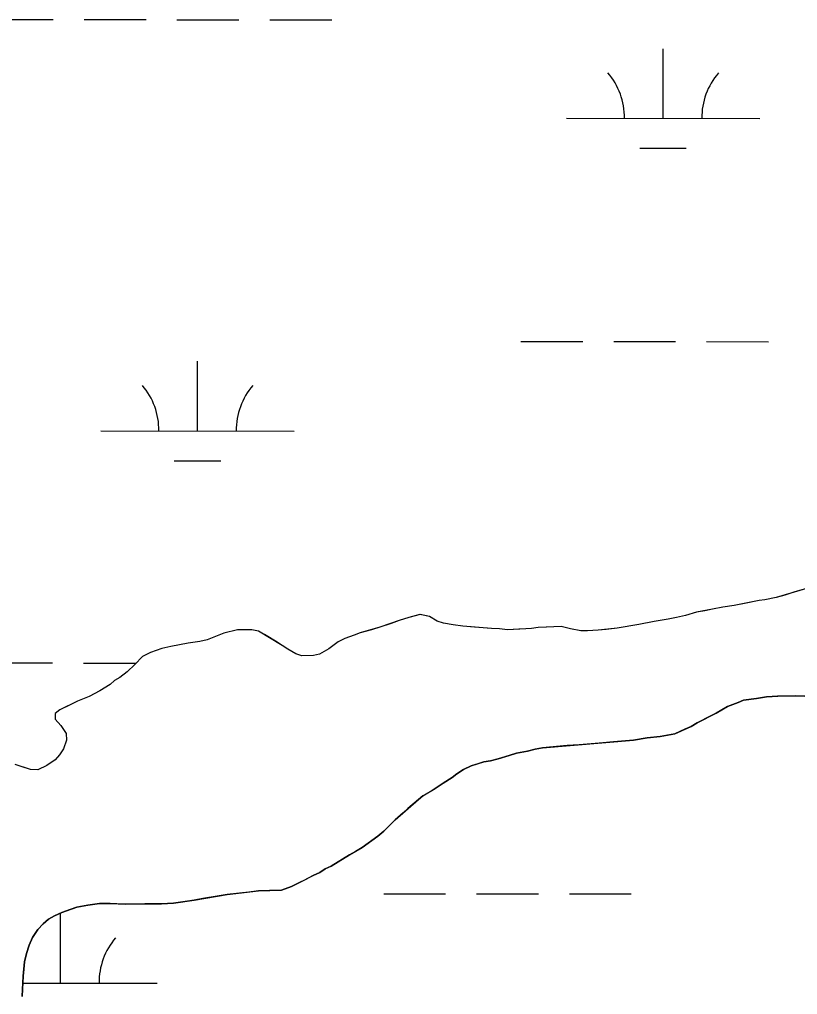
# Model space of a CAD drawing. Extents: x 3148686 to 3186545, y 916144 to 941516.
# Drawn here: x 3162867 to 3163269, y 929233 to 929737 of the extents above; entities that cross this region are included whole.
import ezdxf

# ---------------------------------------------------------------- set-up
doc = ezdxf.new("R2010")
doc.units = 0
for name, color, linetype in [('V-SITE-VEGE', 7, 'Continuous'), ('V-TOPO-SHOR', 7, 'Continuous'), ('V-WETL-SWMP', 7, 'Continuous')]:
    doc.layers.add(name, color=color, linetype=linetype)

msp = doc.modelspace()

# ---------------------------------------------------------------- linework, layer by layer
at = {"layer": 'V-SITE-VEGE'}
for points in [[(3163275.11, 929443.44), (3163258.27, 929438.52), (3163252.45, 929437.28), (3163249.45, 929436.86), (3163236.61, 929434.38), (3163230.79, 929433.54), (3163225.38, 929432.51), (3163217.15, 929430.85), (3163211.34, 929429.21), (3163206.73, 929428.18), (3163202.52, 929427.36), (3163195.3, 929426.11), (3163187.27, 929424.46), (3163176.04, 929422.58), (3163166.21, 929421.52), (3163160.79, 929421.29), (3163157.37, 929421.27), (3163151.95, 929422.24), (3163147.12, 929423.42), (3163143.3, 929423.4), (3163135.28, 929422.95), (3163131.86, 929422.53), (3163128.85, 929422.31), (3163119.42, 929421.85), (3163115.2, 929422.23), (3163111.18, 929422.41), (3163096.32, 929423.73), (3163091.3, 929424.3), (3163086.27, 929425.28), (3163083.05, 929426.26), (3163079.02, 929428.65), (3163074.19, 929429.62), (3163068.38, 929428.18), (3163063.37, 929426.55), (3163053.35, 929423.08), (3163043.33, 929420.21), (3163040.12, 929418.99), (3163035.32, 929417.35), (3163031.91, 929415.53), (3163027.12, 929411.88), (3163022.31, 929409.24), (3163019.1, 929408.42), (3163013.08, 929408.39), (3163010.06, 929409.38), (3163005.83, 929411.76), (3163003.01, 929413.75), (3162990.72, 929421.11), (3162987.3, 929421.69), (3162979.87, 929421.85), (3162972.85, 929420), (3162964.24, 929416.54), (3162960.43, 929415.71), (3162954.41, 929414.87), (3162945.38, 929413.22), (3162940.77, 929412.18), (3162934.96, 929410.14), (3162930.76, 929407.91), (3162926.77, 929403.87), (3162922.77, 929400.03), (3162918.97, 929397.2), (3162916.37, 929395.58), (3162913.97, 929393.56), (3162908.77, 929390.31), (3162903.17, 929387.27), (3162897.16, 929384.83), (3162887.95, 929380.35), (3162885.55, 929378.53), (3162885.57, 929375.52), (3162888.6, 929372.33), (3162891.23, 929368.13), (3162891.45, 929364.71), (3162889.87, 929360.29), (3162887.88, 929357.06), (3162885.69, 929354.64), (3162881.29, 929351.6), (3162876.68, 929349.37), (3162872.87, 929349.55), (3162865.02, 929352.11)], [(3162896.82, 929278.41), (3162902.42, 929279.44), (3162908.61, 929280.28), (3162914.01, 929280.31), (3162922.22, 929279.96), (3162940.62, 929280.07), (3162946.82, 929280.5), (3162957.41, 929281.96), (3162974.59, 929284.86), (3162990.79, 929286.76), (3163002.59, 929287.23), (3163007.78, 929289.06), (3163011.97, 929291.08), (3163018.95, 929294.72), (3163022.34, 929296.34), (3163025.13, 929298.16), (3163028.32, 929299.58), (3163037.69, 929305.43), (3163044.27, 929309.27), (3163052.44, 929315.12), (3163055.42, 929317.74), (3163058.41, 929320.56), (3163061.39, 929323.57), (3163073.33, 929334.04), (3163075.72, 929335.86), (3163082.1, 929339.7), (3163086.08, 929342.52), (3163090.87, 929345.35), (3163093.26, 929347.36), (3163096.65, 929349.58), (3163100.63, 929351.41), (3163107.23, 929353.44), (3163110.62, 929354.06), (3163114.62, 929355.09), (3163120.21, 929356.72), (3163124, 929357.94), (3163129.8, 929358.98), (3163133.79, 929360), (3163137.59, 929360.82), (3163184.57, 929364.69), (3163191.57, 929365.93), (3163198.37, 929366.57), (3163205.96, 929368.02), (3163214.34, 929371.87), (3163217.53, 929373.69), (3163227.3, 929378.74), (3163233.08, 929382.18), (3163238.67, 929384.21), (3163241.46, 929385.43), (3163248.06, 929386.27), (3163253.26, 929387.09), (3163259.06, 929387.53), (3163268.46, 929387.58), (3163273.06, 929387.41)], [(3162868.48, 929232.24), (3162869.02, 929242.64), (3162869.78, 929250.05), (3162870.75, 929254.46), (3162872.13, 929258.67), (3162873.91, 929262.67), (3162876.68, 929266.89), (3162879.47, 929269.71), (3162882.25, 929272.13), (3162885.24, 929273.94), (3162889.04, 929275.56), (3162896.82, 929278.41)]]:
    msp.add_lwpolyline(points, dxfattribs=at)
at = {"layer": 'V-TOPO-SHOR'}
for points in [[(3163275.11, 929443.44), (3163267.49, 929441.18), (3163262.68, 929439.75), (3163258.27, 929438.52), (3163252.45, 929437.28), (3163249.45, 929436.86), (3163242.83, 929435.62), (3163236.61, 929434.38), (3163230.79, 929433.54), (3163225.38, 929432.51), (3163221.36, 929431.68), (3163217.15, 929430.85), (3163211.34, 929429.21), (3163206.73, 929428.18), (3163202.52, 929427.36), (3163195.3, 929426.11), (3163187.27, 929424.46), (3163176.04, 929422.58), (3163170.42, 929421.95), (3163166.21, 929421.52), (3163160.79, 929421.29), (3163157.37, 929421.27), (3163151.95, 929422.24), (3163147.12, 929423.42), (3163143.3, 929423.4), (3163139.49, 929423.17), (3163135.28, 929422.95), (3163131.86, 929422.53), (3163128.85, 929422.31), (3163125.24, 929422.09), (3163119.42, 929421.85), (3163115.2, 929422.23), (3163111.18, 929422.41), (3163102.34, 929423.16), (3163096.32, 929423.73), (3163091.3, 929424.3), (3163086.27, 929425.28), (3163083.05, 929426.26), (3163079.02, 929428.65), (3163074.2, 929429.62), (3163068.38, 929428.18), (3163063.37, 929426.55), (3163059.37, 929425.12), (3163053.35, 929423.08), (3163049.14, 929421.85), (3163043.33, 929420.21), (3163040.12, 929418.99), (3163035.32, 929417.35), (3163031.91, 929415.53), (3163027.12, 929411.88), (3163022.31, 929409.24), (3163019.1, 929408.42), (3163013.08, 929408.39), (3163010.06, 929409.38), (3163005.83, 929411.76), (3163003.01, 929413.75), (3163000.39, 929415.34), (3162993.74, 929419.32), (3162990.72, 929421.11), (3162987.3, 929421.69), (3162979.87, 929421.85), (3162972.85, 929420), (3162967.65, 929417.96), (3162964.24, 929416.54), (3162960.43, 929415.71), (3162954.41, 929414.87), (3162945.38, 929413.22), (3162940.77, 929412.18), (3162934.96, 929410.14), (3162930.76, 929407.91), (3162926.77, 929403.87), (3162922.77, 929400.03), (3162918.97, 929397.2), (3162916.37, 929395.58), (3162913.97, 929393.56), (3162908.77, 929390.31), (3162903.17, 929387.27), (3162897.16, 929384.83), (3162892.96, 929382.79), (3162887.95, 929380.35), (3162885.55, 929378.53), (3162885.57, 929375.52), (3162888.6, 929372.33), (3162891.23, 929368.13), (3162891.45, 929364.71), (3162889.87, 929360.29)], [(3163273.06, 929387.41), (3163268.46, 929387.58), (3163259.05, 929387.53), (3163253.26, 929387.09), (3163248.06, 929386.27), (3163241.46, 929385.43), (3163238.67, 929384.21), (3163233.08, 929382.18), (3163227.3, 929378.74), (3163224.51, 929377.33), (3163217.53, 929373.69), (3163214.34, 929371.87), (3163211.14, 929370.45), (3163205.96, 929368.02), (3163198.37, 929366.57), (3163191.57, 929365.93), (3163184.57, 929364.69), (3163174.18, 929363.83), (3163166.78, 929363.19), (3163156.38, 929362.33), (3163150.18, 929361.89), (3163144.79, 929361.46), (3163137.59, 929360.82), (3163133.79, 929360), (3163129.8, 929358.98), (3163124, 929357.94), (3163120.21, 929356.72), (3163114.62, 929355.09), (3163110.62, 929354.06), (3163107.23, 929353.44), (3163104.03, 929352.43), (3163100.63, 929351.41), (3163096.65, 929349.58), (3163093.26, 929347.36), (3163090.87, 929345.35), (3163086.08, 929342.52), (3163082.1, 929339.7), (3163079.51, 929338.08), (3163075.72, 929335.86), (3163073.33, 929334.04), (3163067.96, 929329.41), (3163065.57, 929327.2), (3163061.39, 929323.57), (3163058.41, 929320.56), (3163055.42, 929317.74), (3163052.44, 929315.12), (3163047.46, 929311.49), (3163044.27, 929309.27), (3163040.88, 929307.25), (3163037.69, 929305.43), (3163028.32, 929299.58), (3163025.13, 929298.16), (3163022.34, 929296.34), (3163018.95, 929294.72), (3163014.76, 929292.5), (3163011.97, 929291.08), (3163007.78, 929289.06), (3163002.59, 929287.23), (3162996.39, 929286.99), (3162990.79, 929286.76), (3162985.79, 929286.13), (3162980.2, 929285.5)], [(3162889.87, 929360.29), (3162887.88, 929357.06), (3162885.69, 929354.64), (3162881.29, 929351.6), (3162876.68, 929349.37), (3162872.87, 929349.55), (3162868.04, 929351.13), (3162865.02, 929352.11)], [(3162980.2, 929285.5), (3162974.6, 929284.86), (3162969.4, 929284.03), (3162962.01, 929282.79), (3162957.41, 929281.96), (3162952.81, 929281.34), (3162946.82, 929280.5), (3162940.62, 929280.07), (3162937.22, 929280.05), (3162932.02, 929280.02), (3162928.22, 929279.99), (3162922.22, 929279.96), (3162917.41, 929280.13), (3162914.01, 929280.31), (3162908.61, 929280.28), (3162902.42, 929279.44), (3162896.82, 929278.41), (3162892.83, 929276.99), (3162889.04, 929275.56), (3162885.24, 929273.94), (3162882.25, 929272.13), (3162879.47, 929269.71), (3162876.68, 929266.89), (3162873.91, 929262.67), (3162872.13, 929258.66), (3162870.75, 929254.46), (3162869.78, 929250.05), (3162869.4, 929246.25), (3162869.02, 929242.64), (3162868.84, 929239.44), (3162868.66, 929236.04), (3162868.48, 929232.24)]]:
    msp.add_lwpolyline(points, dxfattribs=at)
at = {"layer": 'V-WETL-SWMP'}
for p, q in [((3162852.58, 929737.34), (3162884.58, 929737.31)), ((3162900.58, 929737.29), (3162932.58, 929737.26)), ((3162948.58, 929737.24), (3162980.58, 929737.21)), ((3162996.58, 929737.19), (3163028.58, 929737.15)), ((3163199.84, 929686.23), (3163199.88, 929722.23)), ((3163149.84, 929686.28), (3163249.84, 929686.18)), ((3163187.83, 929670.81), (3163211.83, 929670.79)), ((3163126.31, 929570.88), (3163158.31, 929570.84)), ((3163174.31, 929570.83), (3163206.31, 929570.79)), ((3163222.31, 929570.78), (3163254.31, 929570.74)), ((3162959.2, 929524.62), (3162959.24, 929560.62)), ((3162909.2, 929524.68), (3163009.2, 929524.57)), ((3162947.18, 929509.21), (3162971.18, 929509.18)), ((3162852.23, 929404.67), (3162884.23, 929404.63)), ((3162900.23, 929404.61), (3162927.47, 929404.59)), ((3163055.42, 929285.34), (3163087.42, 929285.31)), ((3163103.42, 929285.29), (3163135.42, 929285.26)), ((3163151.42, 929285.24), (3163183.42, 929285.21)), ((3162888.31, 929239.09), (3162888.35, 929275.09)), ((3162868.82, 929239.11), (3162938.31, 929239.04))]:
    msp.add_line(p, q, dxfattribs=at)
for points in [[(3163275.11, 929443.44), (3163267.49, 929441.19), (3163262.68, 929439.75), (3163258.27, 929438.52), (3163252.45, 929437.28), (3163249.45, 929436.86), (3163242.83, 929435.62), (3163236.61, 929434.38), (3163230.79, 929433.54), (3163225.38, 929432.51), (3163221.36, 929431.68), (3163217.15, 929430.85), (3163211.34, 929429.21), (3163206.73, 929428.18), (3163202.52, 929427.36), (3163195.29, 929426.11), (3163187.27, 929424.46), (3163176.04, 929422.58), (3163170.42, 929421.95), (3163166.21, 929421.52), (3163160.79, 929421.29), (3163157.37, 929421.27), (3163151.95, 929422.24), (3163147.12, 929423.42), (3163143.31, 929423.4), (3163139.49, 929423.18), (3163135.28, 929422.95), (3163131.87, 929422.53), (3163128.85, 929422.31), (3163125.24, 929422.09), (3163119.42, 929421.85), (3163115.2, 929422.23), (3163111.18, 929422.41), (3163102.35, 929423.16), (3163096.32, 929423.73), (3163091.3, 929424.3), (3163086.27, 929425.28), (3163083.05, 929426.26), (3163079.02, 929428.65), (3163074.2, 929429.62), (3163068.38, 929428.18), (3163063.37, 929426.55), (3163059.36, 929425.12), (3163053.35, 929423.08), (3163049.14, 929421.85), (3163043.33, 929420.21), (3163040.12, 929418.99), (3163035.32, 929417.35), (3163031.91, 929415.52), (3163027.11, 929411.88), (3163022.31, 929409.24), (3163019.1, 929408.42), (3163013.08, 929408.39), (3163010.06, 929409.37), (3163005.83, 929411.76), (3163003.01, 929413.75), (3163000.39, 929415.34), (3162993.74, 929419.32), (3162990.72, 929421.11), (3162987.3, 929421.69), (3162979.87, 929421.85), (3162972.85, 929420), (3162967.65, 929417.96), (3162964.24, 929416.54), (3162960.43, 929415.71), (3162954.41, 929414.87), (3162945.38, 929413.22), (3162940.77, 929412.19), (3162934.96, 929410.14), (3162930.76, 929407.91), (3162926.77, 929403.87), (3162922.77, 929400.03), (3162918.97, 929397.2), (3162916.37, 929395.58), (3162913.97, 929393.56), (3162908.77, 929390.31), (3162903.17, 929387.27), (3162897.16, 929384.83), (3162892.95, 929382.79), (3162887.95, 929380.36), (3162885.55, 929378.53), (3162885.57, 929375.52), (3162888.6, 929372.33), (3162891.23, 929368.13), (3162891.45, 929364.71)], [(3163273.06, 929387.41), (3163268.46, 929387.58), (3163259.05, 929387.53), (3163253.26, 929387.1), (3163248.06, 929386.27), (3163241.46, 929385.43), (3163238.67, 929384.21), (3163233.08, 929382.18), (3163227.3, 929378.74), (3163224.51, 929377.33), (3163217.53, 929373.69), (3163214.34, 929371.87), (3163211.14, 929370.45), (3163205.96, 929368.02), (3163198.36, 929366.57), (3163191.57, 929365.93), (3163184.57, 929364.69), (3163174.18, 929363.83), (3163166.78, 929363.19), (3163156.38, 929362.33), (3163150.18, 929361.89), (3163144.78, 929361.46), (3163137.59, 929360.82), (3163133.79, 929360), (3163129.8, 929358.98), (3163124, 929357.94), (3163120.21, 929356.72), (3163114.62, 929355.09), (3163110.62, 929354.06), (3163107.22, 929353.44), (3163104.03, 929352.43), (3163100.64, 929351.41), (3163096.64, 929349.58), (3163093.26, 929347.36), (3163090.87, 929345.35), (3163086.08, 929342.52), (3163082.1, 929339.7), (3163079.51, 929338.08), (3163075.72, 929335.86), (3163073.33, 929334.04)], [(3162891.45, 929364.71), (3162889.87, 929360.29), (3162887.88, 929357.06), (3162885.69, 929354.64), (3162881.29, 929351.6), (3162876.68, 929349.37), (3162872.87, 929349.55), (3162868.04, 929351.13), (3162865.02, 929352.11)], [(3163073.33, 929334.04), (3163067.96, 929329.41), (3163065.57, 929327.2), (3163061.39, 929323.57), (3163058.41, 929320.56), (3163055.42, 929317.74), (3163052.44, 929315.12), (3163047.46, 929311.49), (3163044.27, 929309.27), (3163040.88, 929307.25), (3163037.69, 929305.43), (3163028.32, 929299.58), (3163025.13, 929298.16), (3163022.34, 929296.34), (3163018.95, 929294.72), (3163014.76, 929292.5), (3163011.97, 929291.08), (3163007.78, 929289.06), (3163002.59, 929287.23), (3162996.39, 929286.99), (3162990.79, 929286.76), (3162985.79, 929286.13), (3162974.6, 929284.86), (3162969.4, 929284.03), (3162962.01, 929282.79), (3162957.41, 929281.96), (3162952.81, 929281.34), (3162946.82, 929280.5), (3162940.62, 929280.07), (3162922.22, 929279.96), (3162917.41, 929280.13), (3162914.01, 929280.31), (3162908.61, 929280.28), (3162902.42, 929279.44), (3162896.82, 929278.41), (3162892.83, 929276.99), (3162889.04, 929275.57), (3162885.24, 929273.94), (3162882.25, 929272.13), (3162879.47, 929269.71), (3162876.68, 929266.89), (3162873.91, 929262.68), (3162872.13, 929258.66), (3162870.76, 929254.46), (3162869.78, 929250.05), (3162869.4, 929246.25), (3162869.02, 929242.64), (3162868.84, 929239.44), (3162868.66, 929236.04), (3162868.48, 929232.24)]]:
    msp.add_lwpolyline(points, dxfattribs=at)
for centre, start, end in [((3163144.6, 929686.77), 359.1678, 40.7115), ((3163255.09, 929686.65), 139.1678, 180.7115), ((3162903.96, 929525.16), 359.1678, 40.7115), ((3163014.44, 929525.04), 139.1678, 180.7115), ((3162943.55, 929239.5), 139.1678, 180.7115)]:
    msp.add_arc(centre, 35.25, start, end, dxfattribs=at)

doc.saveas('drawing.dxf')
